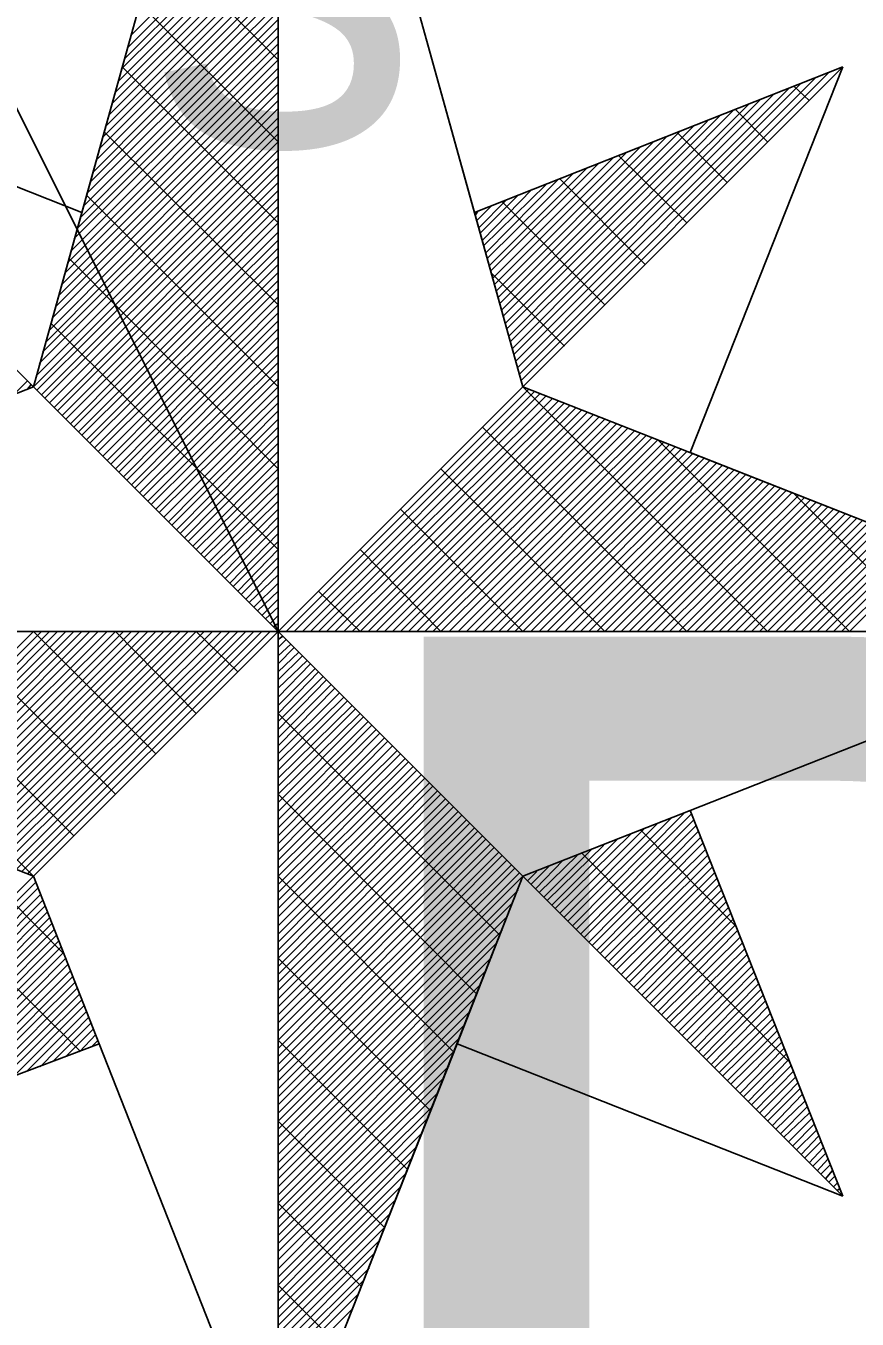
# Model space of a CAD drawing. Extents: x -729889 to -691139, y -995431 to -974354.
# Drawn here: x -726182.63 to -726181.377, y -978352.36 to -978350.411 of the extents above; entities that cross this region are included whole.
import ezdxf

# ---------------------------------------------------------------- set-up
doc = ezdxf.new("R2010")
doc.units = 0
for name, color, linetype in [('Atributy', 7, 'Continuous'), ('Skutečně zaměřené kabelové vedení', 7, 'Continuous'), ('Svítidlo vestavné a přisazené venkovní', 7, 'Continuous'), ('Světelný bod se zemním svítidlem', 7, 'Continuous')]:
    doc.layers.add(name, color=color, linetype=linetype)

# ---------------------------------------------------------------- blocks, each defined once
blk = doc.blocks.new('Světlo')
at = {"layer": 'Světelný bod se zemním svítidlem'}
for p, q in [((-0.3687, 0.3687), (0, 1.6939)), ((0, 1.6939), (-0.3687, 0.3687)), ((-0.2957, 0.6313), (0, 1.6939)), ((0, 1.6939), (0.3687, 0.3687)), ((0, 0), (0, 1.6939)), ((0, 1.6939), (0.2957, 0.6313)), ((0, 1.6939), (0, -1.3043)), ((-0.2226, 0.8974), (0, 1.1183)), ((-0.2313, 0.8626), (0, 1.0939)), ((-0.2261, 0.88), (0, 1.1061)), ((-0.2365, 0.847), (0, 1.0817)), ((-0.2452, 0.8122), (0, 1.0574)), ((-0.24, 0.8296), (0, 1.0696)), ((-0.2557, 0.7774), (0, 1.033)), ((-0.2504, 0.7948), (0, 1.0452)), ((0, 0.8609), (-0.1809, 1.0417)), ((-0.2591, 0.7617), (0, 1.0209)), ((-0.2696, 0.727), (0, 0.9965)), ((-0.2643, 0.7443), (0, 1.0087)), ((-0.2748, 0.7096), (0, 0.9843)), ((-0.2835, 0.6765), (0, 0.96)), ((-0.2783, 0.6922), (0, 0.9722)), ((-0.2887, 0.6591), (0, 0.9461)), ((0, 0.7374), (-0.2087, 0.9461)), ((-0.2974, 0.6243), (0, 0.9217)), ((-0.2922, 0.6417), (0, 0.9339)), ((-0.3078, 0.5913), (0, 0.8974)), ((-0.3026, 0.607), (0, 0.9096)), ((-0.3113, 0.5739), (0, 0.8852)), ((-0.3217, 0.5391), (0, 0.8609)), ((-0.3165, 0.5565), (0, 0.873)), ((-0.3687, 0.3687), (-0.8504, 0.8504)), ((-0.8504, 0.8504), (-0.2957, 0.6313)), ((-0.3687, 0.3687), (-0.8504, 0.8504)), ((-0.327, 0.5217), (0, 0.8487)), ((0, 0.6157), (-0.2348, 0.8504)), ((0.8504, 0.8504), (0.2957, 0.6313)), ((0.2957, 0.6313), (0.8504, 0.8504)), ((0.367, 0.3791), (0.8296, 0.8417)), ((0.3687, 0.3687), (0.8504, 0.8504)), ((0.8504, 0.8504), (0.3687, 0.3687)), ((0.8504, 0.8504), (0.6209, 0.2696)), ((-0.3357, 0.4887), (0, 0.8243)), ((-0.3304, 0.5061), (0, 0.8365)), ((0.3617, 0.3983), (0.7878, 0.8261)), ((0.3635, 0.3878), (0.8087, 0.833)), ((0.8, 0.8), (0.7774, 0.8209)), ((-0.3443, 0.4539), (0, 0.8)), ((-0.3409, 0.4713), (0, 0.8122)), ((0.353, 0.4261), (0.727, 0.8017)), ((0.3548, 0.4174), (0.7478, 0.8104)), ((0.3583, 0.407), (0.7687, 0.8174)), ((-0.3496, 0.4365), (0, 0.7878)), ((0.3478, 0.4452), (0.687, 0.7861)), ((0.3496, 0.4365), (0.7078, 0.793)), ((0.7374, 0.7374), (0.6887, 0.7861)), ((-0.36, 0.4035), (0, 0.7617)), ((-0.3548, 0.4209), (0, 0.7739)), ((0.3391, 0.4748), (0.6261, 0.7617)), ((0.3426, 0.4643), (0.647, 0.7687)), ((0.3443, 0.4557), (0.6661, 0.7774)), ((-0.3635, 0.3861), (0, 0.7496)), ((0, 0.4922), (-0.2626, 0.753)), ((0.3339, 0.4939), (0.5861, 0.7461)), ((0.3374, 0.4852), (0.6052, 0.753)), ((0.6765, 0.6765), (0.6017, 0.7513)), ((-0.3687, 0.3687), (0, 0.7374)), ((-0.3635, 0.3635), (0, 0.7252)), ((0.327, 0.5235), (0.5252, 0.7217)), ((0.3287, 0.513), (0.5443, 0.7287)), ((0.3322, 0.5043), (0.5652, 0.7374)), ((-0.3565, 0.3565), (0, 0.713)), ((0.32, 0.5426), (0.4835, 0.7061)), ((0.3235, 0.5322), (0.5043, 0.713)), ((0.6157, 0.6157), (0.513, 0.7165)), ((-0.3513, 0.3513), (0, 0.7009)), ((-0.3443, 0.3443), (0, 0.6887)), ((0.3148, 0.5617), (0.4435, 0.6887)), ((0.3183, 0.5513), (0.4643, 0.6974)), ((-0.3374, 0.3374), (0, 0.6765)), ((-0.3322, 0.3322), (0, 0.6643)), ((0.3078, 0.5896), (0.3826, 0.6661)), ((0.3096, 0.5809), (0.4035, 0.673)), ((0.313, 0.5704), (0.4226, 0.6817)), ((0.553, 0.553), (0.4243, 0.6817)), ((-0.3252, 0.3252), (0, 0.6522)), ((0, 0.3687), (-0.2887, 0.6574)), ((0.3026, 0.6087), (0.3426, 0.6487)), ((0.3043, 0.6), (0.3617, 0.6574)), ((0.4922, 0.4922), (0.3374, 0.647)), ((-0.2957, 0.6313), (-0.3687, 0.3687)), ((-0.32, 0.32), (0, 0.64)), ((-0.313, 0.313), (0, 0.6278)), ((0.2957, 0.6313), (0.3687, 0.3687)), ((0.2974, 0.6278), (0.3009, 0.633)), ((0.2991, 0.6191), (0.3217, 0.6417)), ((-0.3078, 0.3078), (0, 0.6157)), ((-0.3009, 0.3009), (0, 0.6017)), ((-0.2957, 0.2957), (0, 0.5896)), ((-0.2887, 0.2887), (0, 0.5774)), ((-0.2835, 0.2835), (0, 0.5652)), ((0, 0.2452), (-0.3148, 0.5617)), ((-0.2765, 0.2765), (0, 0.553)), ((-0.2713, 0.2713), (0, 0.5409)), ((-0.2643, 0.2643), (0, 0.5287)), ((0.4313, 0.4296), (0.3217, 0.5391)), ((-0.2574, 0.2574), (0, 0.5165)), ((-0.2522, 0.2522), (0, 0.5043)), ((-0.2452, 0.2452), (0, 0.4922)), ((-0.24, 0.24), (0, 0.48)), ((-0.233, 0.233), (0, 0.4678)), ((0, 0.1235), (-0.3426, 0.4643)), ((-0.2278, 0.2278), (0, 0.4557)), ((-0.2209, 0.2209), (0, 0.4435)), ((-0.2157, 0.2157), (0, 0.4296)), ((-0.2087, 0.2087), (0, 0.4174)), ((-0.2035, 0.2035), (0, 0.4052)), ((-0.1965, 0.1965), (0, 0.393)), ((-0.3965, 0.3583), (-0.3774, 0.3774)), ((-0.3774, 0.3652), (-0.3722, 0.3722)), ((-0.1913, 0.1913), (0, 0.3809)), ((-0.6209, 0.2696), (-0.3687, 0.3687)), ((-0.3687, 0.3687), (0, 0)), ((0, 0), (-0.3687, 0.3687)), ((-0.1843, 0.1843), (0, 0.3687)), ((-0.1791, 0.1791), (0, 0.3565)), ((0.3687, 0.3687), (0, 0)), ((0.3687, 0.3687), (0, 0)), ((0, 0), (0.3687, 0.3687)), ((0.0122, 0), (0.3774, 0.3652)), ((0.0243, 0), (0.3861, 0.3617)), ((0.0365, 0), (0.3948, 0.3583)), ((0.0487, 0), (0.4035, 0.3548)), ((0.0609, 0), (0.4139, 0.3513)), ((1.3043, 0), (0.3687, 0.3687)), ((0.7374, 0), (0.3687, 0.3687)), ((-0.1722, 0.1722), (0, 0.3443)), ((-0.1652, 0.1652), (0, 0.3322)), ((0.073, 0), (0.4226, 0.3478)), ((0.0852, 0), (0.4313, 0.3443)), ((0.0991, 0), (0.44, 0.3409)), ((0.1113, 0), (0.4487, 0.3374)), ((0.1235, 0), (0.4574, 0.3339)), ((-0.16, 0.16), (0, 0.32)), ((0.1357, 0), (0.4661, 0.3304)), ((0.1478, 0), (0.4748, 0.327)), ((0.16, 0), (0.4835, 0.3235)), ((0.1722, 0), (0.4922, 0.32)), ((0.1843, 0), (0.5009, 0.3165)), ((0.1965, 0), (0.5096, 0.313)), ((-0.153, 0.153), (0, 0.3078)), ((-0.1478, 0.1478), (0, 0.2957)), ((0.2087, 0), (0.5183, 0.3096)), ((0.2209, 0), (0.527, 0.3061)), ((0.233, 0), (0.5374, 0.3026)), ((0.2452, 0), (0.5461, 0.2991)), ((0.2574, 0), (0.5548, 0.2957)), ((0.2713, 0), (0.5635, 0.2922)), ((0.6157, 0), (0.3078, 0.3078)), ((-0.1409, 0.1409), (0, 0.2835)), ((0.2835, 0), (0.5722, 0.2887)), ((0.2957, 0), (0.5809, 0.2852)), ((0.3078, 0), (0.5896, 0.2817)), ((0.32, 0), (0.5983, 0.2783)), ((0.3322, 0), (0.607, 0.2748)), ((0.8609, 0), (0.5722, 0.2887)), ((-0.1357, 0.1357), (0, 0.2713)), ((-0.1287, 0.1287), (0, 0.2574)), ((0.3443, 0), (0.6157, 0.2713)), ((0.3565, 0), (0.6243, 0.2678)), ((0.3687, 0), (0.633, 0.2643)), ((0.3809, 0), (0.6417, 0.2609)), ((0.393, 0), (0.6504, 0.2574)), ((0.4052, 0), (0.6609, 0.2539)), ((0.6209, 0.2696), (1.3043, 0)), ((-0.1235, 0.1235), (0, 0.2452)), ((0.4922, 0), (0.2452, 0.2452)), ((0.4174, 0), (0.6696, 0.2504)), ((0.4313, 0), (0.6783, 0.247)), ((0.4435, 0), (0.687, 0.2435)), ((0.4557, 0), (0.6957, 0.24)), ((0.4678, 0), (0.7043, 0.2365)), ((-0.1165, 0.1165), (0, 0.233)), ((-0.1113, 0.1113), (0, 0.2209)), ((0.48, 0), (0.713, 0.233)), ((0.4922, 0), (0.7217, 0.2296)), ((0.5043, 0), (0.7304, 0.2261)), ((0.5165, 0), (0.7391, 0.2226)), ((0.5287, 0), (0.7478, 0.2191)), ((0.5409, 0), (0.7565, 0.2157)), ((-0.1043, 0.1043), (0, 0.2087)), ((-0.0991, 0.0991), (0, 0.1965)), ((0.553, 0), (0.7652, 0.2122)), ((0.5652, 0), (0.7739, 0.2087)), ((0.5774, 0), (0.7843, 0.2052)), ((0.5896, 0), (0.793, 0.2017)), ((0.6035, 0), (0.8017, 0.1983)), ((0.9843, 0), (0.7757, 0.2087)), ((-0.0922, 0.0922), (0, 0.1843)), ((0.3687, 0), (0.1843, 0.1843)), ((0.6157, 0), (0.8104, 0.1948)), ((0.6278, 0), (0.8191, 0.1913)), ((0.64, 0), (0.8278, 0.1878)), ((0.6522, 0), (0.8365, 0.1843)), ((0.6643, 0), (0.8452, 0.1809)), ((0.6765, 0), (0.8539, 0.1774)), ((-0.0852, 0.0852), (0, 0.1722)), ((-0.08, 0.08), (0, 0.16)), ((0.6887, 0), (0.8626, 0.1739)), ((0.7009, 0), (0.8713, 0.1704)), ((0.713, 0), (0.88, 0.167)), ((0.7252, 0), (0.8887, 0.1635)), ((0.7374, 0), (0.8974, 0.16)), ((0.7496, 0), (0.9061, 0.1565)), ((-0.073, 0.073), (0, 0.1478)), ((0.7617, 0), (0.9165, 0.153)), ((0.7757, 0), (0.9252, 0.1496)), ((0.7878, 0), (0.9339, 0.1461)), ((0.8, 0), (0.9426, 0.1426)), ((0.8122, 0), (0.9513, 0.1391)), ((-0.0678, 0.0678), (0, 0.1357)), ((-0.0609, 0.0609), (0, 0.1235)), ((0.2452, 0), (0.1235, 0.1235)), ((0.8243, 0), (0.96, 0.1357)), ((0.8365, 0), (0.9687, 0.1322)), ((0.8487, 0), (0.9774, 0.1287)), ((0.8609, 0), (0.9861, 0.1252)), ((-0.0557, 0.0557), (0, 0.1113)), ((-0.0487, 0.0487), (0, 0.0991)), ((-0.0435, 0.0435), (0, 0.0852)), ((-0.0365, 0.0365), (0, 0.073)), ((-0.0313, 0.0313), (0, 0.0609)), ((0.1235, 0), (0.0609, 0.0609)), ((-0.0243, 0.0243), (0, 0.0487)), ((-0.0191, 0.0191), (0, 0.0365)), ((-0.0122, 0.0122), (0, 0.0243)), ((-1.3043, 0), (-0.3687, -0.3687)), ((0, 0), (-1.3043, 0)), ((-1.3043, 0), (1.3043, 0)), ((-0.3687, -0.3687), (-0.7374, 0)), ((-0.633, -0.2643), (-0.3687, 0)), ((-0.6243, -0.2678), (-0.3565, 0)), ((-0.6157, -0.2713), (-0.3443, 0)), ((-0.3078, -0.3078), (-0.6157, 0)), ((-0.607, -0.2748), (-0.3322, 0)), ((-0.5983, -0.2783), (-0.32, 0)), ((-0.5896, -0.2817), (-0.3078, 0)), ((-0.5809, -0.2852), (-0.2957, 0)), ((-0.5722, -0.2887), (-0.2835, 0)), ((-0.5635, -0.2922), (-0.2713, 0)), ((-0.5548, -0.2957), (-0.2574, 0)), ((-0.5461, -0.2991), (-0.2452, 0)), ((-0.5357, -0.3026), (-0.233, 0)), ((-0.527, -0.3061), (-0.2209, 0)), ((-0.5183, -0.3096), (-0.2087, 0)), ((-0.5096, -0.313), (-0.1965, 0)), ((-0.5009, -0.3165), (-0.1843, 0)), ((-0.4922, -0.32), (-0.1722, 0)), ((-0.2452, -0.2452), (-0.4922, 0)), ((-0.4835, -0.3235), (-0.16, 0)), ((-0.4748, -0.327), (-0.1478, 0)), ((-0.4661, -0.3304), (-0.1357, 0)), ((-0.4574, -0.3339), (-0.1235, 0)), ((-0.4487, -0.3374), (-0.1113, 0)), ((-0.44, -0.3409), (-0.0991, 0)), ((-0.4313, -0.3443), (-0.0852, 0)), ((-0.4226, -0.3478), (-0.073, 0)), ((-0.4139, -0.3513), (-0.0609, 0)), ((-0.4035, -0.3548), (-0.0487, 0)), ((-0.3948, -0.3583), (-0.0365, 0)), ((-0.3861, -0.3617), (-0.0243, 0)), ((-0.3774, -0.3652), (-0.0122, 0)), ((-0.3687, -0.3687), (0, 0)), ((0, 0), (-0.3687, -0.3687)), ((0, 0), (-0.3687, -0.3687)), ((-0.1843, -0.1843), (-0.3687, 0)), ((-0.1235, -0.1235), (-0.2452, 0)), ((-0.0609, -0.0609), (-0.1235, 0)), ((-0.007, 0.007), (0, 0.0122)), ((0, 0), (0, -1.3043)), ((0.3687, -0.3687), (0, 0)), ((0, 0), (1.3043, 0)), ((0.3687, -0.3687), (0, 0)), ((0.3687, -0.3687), (0, 0)), ((1.3043, 0), (0.6209, -0.2696)), ((0, -0.0122), (0.007, -0.007)), ((0, -0.0243), (0.0122, -0.0122)), ((0, -0.0365), (0.0191, -0.0191)), ((0, -0.0487), (0.0243, -0.0243)), ((0, -0.0609), (0.0313, -0.0313)), ((0, -0.073), (0.0365, -0.0365)), ((0, -0.0852), (0.0435, -0.0435)), ((0, -0.0991), (0.0487, -0.0487)), ((0, -0.1113), (0.0557, -0.0557)), ((0, -0.1235), (0.0609, -0.0609)), ((0, -0.1357), (0.0678, -0.0678)), ((0, -0.1478), (0.073, -0.073)), ((0, -0.16), (0.08, -0.08)), ((0, -0.1722), (0.0852, -0.0852)), ((0, -0.1843), (0.0922, -0.0922)), ((0, -0.1965), (0.0991, -0.0991)), ((0, -0.2087), (0.1043, -0.1043)), ((0, -0.2209), (0.1113, -0.1113)), ((0, -0.233), (0.1165, -0.1165)), ((0, -0.2452), (0.1235, -0.1235)), ((0.3339, -0.4574), (0, -0.1235)), ((0, -0.2574), (0.1287, -0.1287)), ((0, -0.2713), (0.1357, -0.1357)), ((0, -0.2835), (0.1409, -0.1409)), ((0, -0.2957), (0.1478, -0.1478)), ((0, -0.3078), (0.153, -0.153)), ((0, -0.32), (0.16, -0.16)), ((0, -0.3322), (0.1652, -0.1652)), ((0, -0.3443), (0.1722, -0.1722)), ((0, -0.3565), (0.1791, -0.1791)), ((0, -0.3687), (0.1843, -0.1843)), ((0, -0.3809), (0.1913, -0.1913)), ((0, -0.393), (0.1965, -0.1965)), ((0, -0.4052), (0.2035, -0.2035)), ((0, -0.4174), (0.2087, -0.2087)), ((0, -0.4296), (0.2157, -0.2157)), ((0, -0.4435), (0.2209, -0.2209)), ((0, -0.4557), (0.2278, -0.2278)), ((0, -0.4678), (0.233, -0.233)), ((0, -0.48), (0.24, -0.24)), ((0, -0.4922), (0.2452, -0.2452)), ((0.2991, -0.5461), (0, -0.2452)), ((0, -0.5043), (0.2522, -0.2522)), ((0, -0.5165), (0.2574, -0.2574)), ((0, -0.5287), (0.2643, -0.2643)), ((0, -0.5409), (0.2713, -0.2713)), ((0.6209, -0.2696), (0.3687, -0.3687)), ((0.8504, -0.8504), (0.6209, -0.2696)), ((0.6209, -0.2696), (0.8504, -0.8504)), ((0, -0.553), (0.2765, -0.2765)), ((0, -0.5652), (0.2835, -0.2835)), ((0, -0.5774), (0.2887, -0.2887)), ((0.4313, -0.4296), (0.5722, -0.2887)), ((0.4365, -0.4365), (0.593, -0.28)), ((0.4435, -0.4435), (0.6122, -0.273)), ((0.4487, -0.4487), (0.6226, -0.2748)), ((0.4557, -0.4557), (0.6261, -0.2835)), ((0.4609, -0.4609), (0.6296, -0.2922)), ((0, -0.5896), (0.2957, -0.2957)), ((0, -0.6017), (0.3009, -0.3009)), ((0, -0.6157), (0.3078, -0.3078)), ((0.4174, -0.4174), (0.5322, -0.3043)), ((0.4243, -0.4243), (0.5513, -0.2974)), ((0.4678, -0.4678), (0.633, -0.3009)), ((0.473, -0.473), (0.6365, -0.3096)), ((0.6887, -0.4435), (0.5461, -0.2991)), ((0, -0.6278), (0.313, -0.313)), ((0, -0.64), (0.32, -0.32)), ((0, -0.6522), (0.3252, -0.3252)), ((0.4, -0.4), (0.4713, -0.3287)), ((0.4052, -0.4052), (0.4904, -0.3217)), ((0.4122, -0.4122), (0.5113, -0.313)), ((0.48, -0.48), (0.64, -0.3183)), ((0.4852, -0.4852), (0.6435, -0.3287)), ((0, -0.6643), (0.3322, -0.3322)), ((0, -0.6765), (0.3374, -0.3374)), ((0, -0.6887), (0.3443, -0.3443)), ((0.3878, -0.3878), (0.4296, -0.3443)), ((0.393, -0.393), (0.4504, -0.3374)), ((0.7687, -0.647), (0.4574, -0.3339)), ((0.4922, -0.4922), (0.647, -0.3374)), ((0.4974, -0.4974), (0.6504, -0.3461)), ((-0.3687, -0.3687), (-0.8348, -0.8348)), ((-0.3687, -0.3687), (-0.8348, -0.8348)), ((-0.8348, -0.8348), (-0.3687, -0.3687)), ((-0.2696, -0.6209), (-0.3687, -0.3687)), ((0, -0.7009), (0.3513, -0.3513)), ((0, -0.713), (0.3565, -0.3565)), ((0, -0.7252), (0.3635, -0.3635)), ((0, -1.3043), (0.3687, -0.3687)), ((0, -1.3043), (0.3687, -0.3687)), ((0, -0.7374), (0.3687, -0.3687)), ((0.2643, -0.633), (0, -0.3687)), ((0.3687, -0.3687), (0.2696, -0.6209)), ((0.3687, -0.3687), (0.8504, -0.8504)), ((0.3687, -0.3687), (0.8504, -0.8504)), ((0.3757, -0.3757), (0.3896, -0.3617)), ((0.3809, -0.3809), (0.4087, -0.353)), ((0.5043, -0.5043), (0.6539, -0.3548)), ((0.5096, -0.5096), (0.6574, -0.3635)), ((-0.8139, -0.8278), (-0.3652, -0.3774)), ((-0.7948, -0.8191), (-0.3617, -0.3861)), ((0, -0.7496), (0.3617, -0.3896)), ((0.5165, -0.5165), (0.6609, -0.3722)), ((0.5235, -0.5235), (0.6643, -0.3809)), ((0.5287, -0.5287), (0.6678, -0.3896)), ((-0.7739, -0.8122), (-0.3583, -0.3965)), ((-0.7548, -0.8052), (-0.3548, -0.4052)), ((-0.3235, -0.4852), (-0.4035, -0.4035)), ((0, -0.7617), (0.353, -0.4087)), ((0.5357, -0.5357), (0.6713, -0.3983)), ((0.5409, -0.5409), (0.6748, -0.407)), ((-0.7357, -0.7965), (-0.3513, -0.4139)), ((-0.7148, -0.7896), (-0.3478, -0.4226)), ((0.5478, -0.5478), (0.6783, -0.4157)), ((0.553, -0.553), (0.6817, -0.4243)), ((-0.6957, -0.7826), (-0.3443, -0.4313)), ((-0.6765, -0.7739), (-0.3409, -0.44)), ((0, -0.7739), (0.3443, -0.4296)), ((0.56, -0.56), (0.6852, -0.433)), ((0.5652, -0.5652), (0.6887, -0.4417)), ((-0.6557, -0.767), (-0.3374, -0.4487)), ((-0.6365, -0.76), (-0.3339, -0.4574)), ((-0.6157, -0.7513), (-0.3304, -0.4661)), ((-0.2991, -0.6313), (-0.4661, -0.4661)), ((0, -0.7878), (0.3374, -0.4504)), ((0.5722, -0.5722), (0.6922, -0.4504)), ((0.5774, -0.5774), (0.6957, -0.4609)), ((-0.5965, -0.7443), (-0.327, -0.4748)), ((-0.5774, -0.7374), (-0.3235, -0.4835)), ((0, -0.8), (0.3287, -0.4696)), ((0.5843, -0.5843), (0.6991, -0.4696)), ((0.5896, -0.5896), (0.7026, -0.4783)), ((-0.5565, -0.7304), (-0.32, -0.4922)), ((-0.5374, -0.7217), (-0.3165, -0.5009)), ((0, -0.8122), (0.3217, -0.4904)), ((0.2296, -0.7217), (0, -0.4922)), ((0.5965, -0.5965), (0.7061, -0.487)), ((0.6035, -0.6017), (0.7096, -0.4957)), ((0.6087, -0.6087), (0.713, -0.5043)), ((-0.5183, -0.7148), (-0.313, -0.5113)), ((-0.4974, -0.7078), (-0.3096, -0.52)), ((0, -0.8243), (0.313, -0.5113)), ((0.6157, -0.6157), (0.7165, -0.513)), ((0.6209, -0.6209), (0.72, -0.5217)), ((-0.4783, -0.6991), (-0.3061, -0.5287)), ((-0.4574, -0.6922), (-0.3026, -0.5374)), ((0, -0.8365), (0.3043, -0.5322)), ((0.6278, -0.6278), (0.7235, -0.5304)), ((0.633, -0.633), (0.727, -0.5391)), ((-0.4383, -0.6852), (-0.2991, -0.5461)), ((-0.4191, -0.6765), (-0.2957, -0.5548)), ((-0.3983, -0.6696), (-0.2922, -0.5635)), ((0, -0.8487), (0.2974, -0.5513)), ((0.64, -0.64), (0.7304, -0.5478)), ((0.6452, -0.6452), (0.7339, -0.5565)), ((-0.3791, -0.6626), (-0.2887, -0.5722)), ((-0.3583, -0.6557), (-0.2852, -0.5809)), ((0, -0.8609), (0.2887, -0.5722)), ((0.6522, -0.6522), (0.7374, -0.5652)), ((0.6574, -0.6574), (0.7409, -0.5757)), ((0.6643, -0.6643), (0.7443, -0.5843)), ((-0.3391, -0.647), (-0.2817, -0.5896)), ((-0.32, -0.64), (-0.2783, -0.5983)), ((0, -0.873), (0.28, -0.593)), ((0.6696, -0.6696), (0.7478, -0.593)), ((0.6765, -0.6765), (0.7513, -0.6017)), ((-0.2696, -0.6209), (-0.8348, -0.8348)), ((-0.2991, -0.633), (-0.2748, -0.607)), ((-0.28, -0.6243), (-0.2713, -0.6157)), ((0, -1.3043), (-0.2696, -0.6209)), ((0, -0.8852), (0.273, -0.6122)), ((0.1948, -0.8104), (0, -0.6157)), ((0.2696, -0.6209), (0, -1.3043)), ((0.8504, -0.8504), (0.2696, -0.6209)), ((0.6817, -0.6817), (0.7548, -0.6104)), ((0.6887, -0.6887), (0.7583, -0.6191)), ((0, -0.8974), (0.2643, -0.633)), ((0.6957, -0.6957), (0.7617, -0.6278)), ((0.7009, -0.7009), (0.7652, -0.6365)), ((0, -0.9096), (0.2574, -0.6539)), ((0.7078, -0.7078), (0.7687, -0.6452)), ((0.713, -0.713), (0.7722, -0.6539)), ((0, -0.9217), (0.2487, -0.673)), ((0.72, -0.72), (0.7757, -0.6626)), ((0.7252, -0.7252), (0.7791, -0.6713)), ((0.7322, -0.7322), (0.7826, -0.68)), ((0, -0.9339), (0.2417, -0.6939)), ((0.7374, -0.7374), (0.7861, -0.6887)), ((0.7443, -0.7443), (0.7896, -0.6974)), ((0, -0.9461), (0.233, -0.7148)), ((0.7496, -0.7496), (0.793, -0.7078)), ((0.7565, -0.7565), (0.7965, -0.7165)), ((0, -0.96), (0.2243, -0.7339)), ((0.16, -0.8974), (0, -0.7374)), ((0.7617, -0.7617), (0.8, -0.7252)), ((0.7687, -0.7687), (0.8035, -0.7339)), ((0, -0.9722), (0.2174, -0.7548)), ((0.7757, -0.7739), (0.807, -0.7426)), ((0.7809, -0.7809), (0.8104, -0.7513)), ((0, -0.9843), (0.2087, -0.7757)), ((0.7878, -0.7878), (0.8139, -0.76)), ((0.793, -0.793), (0.8174, -0.7687)), ((0.8, -0.8), (0.8209, -0.7774)), ((0, -0.9965), (0.2, -0.7948)), ((0.8052, -0.8052), (0.8243, -0.7861)), ((0.8122, -0.8122), (0.8278, -0.7948)), ((0, -1.0087), (0.193, -0.8157)), ((0.8174, -0.8174), (0.8313, -0.8035)), ((0.8243, -0.8243), (0.8348, -0.8122)), ((0, -1.0209), (0.1843, -0.8365)), ((0.8296, -0.8296), (0.8383, -0.8209)), ((0.8365, -0.8365), (0.8417, -0.8313)), ((0, -1.033), (0.1774, -0.8557)), ((0.8417, -0.8417), (0.8452, -0.84)), ((0.8487, -0.8487), (0.8487, -0.8487)), ((0.1252, -0.9861), (0, -0.8609)), ((0, -1.0452), (0.1687, -0.8765)), ((0, -1.0574), (0.16, -0.8974)), ((0, -1.0696), (0.153, -0.9165)), ((0, -1.0817), (0.1443, -0.9374)), ((0, -1.0939), (0.1374, -0.9583)), ((0, -1.1061), (0.1287, -0.9774)), ((0.0904, -1.0748), (0, -0.9843)), ((0, -1.1183), (0.12, -0.9983)), ((0, -1.1322), (0.113, -1.0191))]:
    blk.add_line(p, q, dxfattribs=at)
blk.add_text('s', height=0.6087, dxfattribs=at).set_placement((-0.1939, 0.7324))

msp = doc.modelspace()

# ---------------------------------------------------------------- linework, layer by layer
at = {"layer": 'Skutečně zaměřené kabelové vedení'}
msp.add_lwpolyline([(-726168.1815, -978335.5121), (-726165.2634, -978341.1322), (-726183.0393, -978349.7436), (-726182.2493, -978351.3237)], dxfattribs=at)

# ---------------------------------------------------------------- block references
at = {"layer": 'Svítidlo vestavné a přisazené venkovní', "xscale": 1.0005800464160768, "yscale": 1.0005800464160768}
msp.add_blockref('Světlo', (-726182.2493, -978351.3237), dxfattribs=at)

# ---------------------------------------------------------------- texts
at = {"layer": 'Atributy'}
msp.add_text('D-1148', height=2, dxfattribs=at).set_placement((-726182.2493, -978353.3313))

doc.saveas('drawing.dxf')
